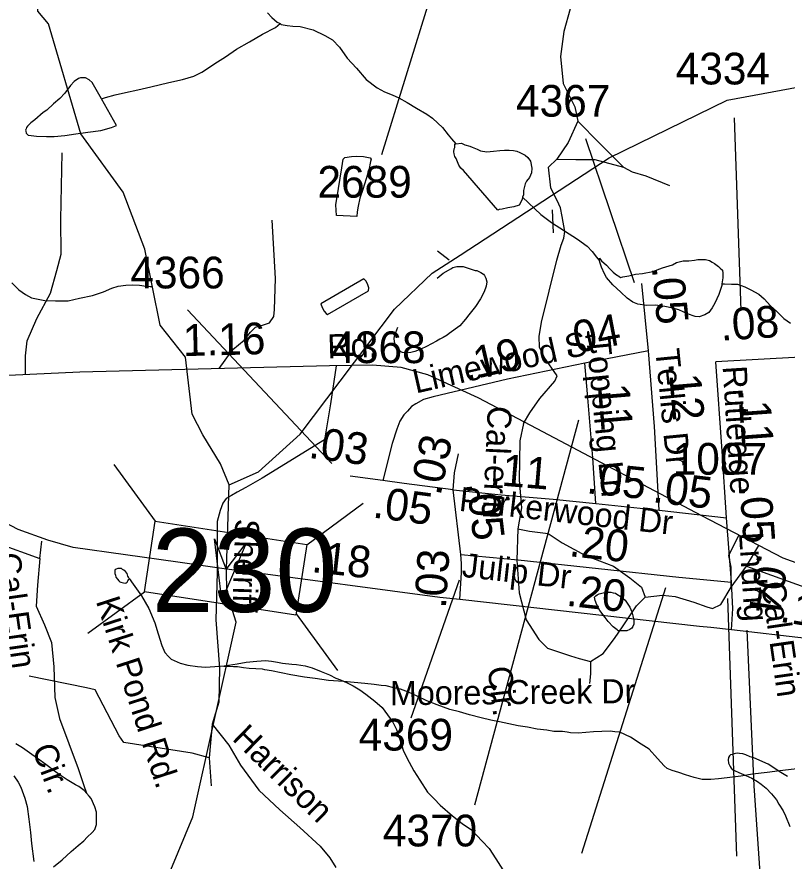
# Model space of a CAD drawing. Extents: x 2169602 to 2449496, y 721995 to 810662.
# Drawn here: x 2397889 to 2400925, y 791467 to 794793 of the extents above; entities that cross this region are included whole.
import ezdxf

# ---------------------------------------------------------------- set-up
doc = ezdxf.new("R2010")
doc.units = 0
doc.layers.add('Default', color=7, linetype='Continuous')

msp = doc.modelspace()

# ---------------------------------------------------------------- linework, layer by layer
at = {"layer": 'Default'}
for p, q in [((2399710.5, 795493.6), (2399326.2, 794249.2)), ((2400744.4, 793636.1), (2400717, 794395.6)), ((2400323.5, 793745.9), (2400131.4, 794313.2)), ((2400004.3, 793942.9), (2399999.7, 794032.6)), ((2399593, 793834.4), (2399547, 793869.4)), ((2399129.9, 793032.9), (2398560.9, 793638.6)), ((2400378.2, 793476.8), (2400127.7, 793429)), ((2400102.7, 793204.2), (2399692.8, 791686.8)), ((2398271.1, 793029.5), (2398434.2, 792806.8)), ((2399331.7, 792966.8), (2399202.7, 792983.5)), ((2399638.8, 792675), (2399608, 792929)), ((2399031.4, 792713.4), (2399254, 792876.5)), ((2400705.2, 792565.5), (2400686.5, 792818.8)), ((2397748.7, 792742), (2397978.5, 792659.2)), ((2397978.5, 792659.2), (2397986.7, 792727.5)), ((2400764.6, 792629.2), (2400813.3, 792710.4)), ((2400704.8, 792546.4), (2400764.6, 792629.2)), ((2400764.6, 792629.2), (2400994.4, 792546.4)), ((2399631.6, 792574), (2399441.9, 792029.4)), ((2400445.4, 792543.4), (2400115, 791497.1)), ((2398168.6, 792364.7), (2398391.2, 792527.8)), ((2400689.5, 792501.6), (2400726.1, 791485.9)), ((2398989.3, 792440.6), (2399152.4, 792218)), ((2398151.3, 791768.3), (2398162.4, 791734.9))]:
    msp.add_line(p, q, dxfattribs=at)
for points in [[(2398151.3, 794317.6), (2398140.1, 794332.9), (2398013.2, 794765.3), (2397971.1, 794815.4), (2397985.1, 795198.9), (2397933.2, 795557.5), (2397732, 795830.6), (2397698.2, 795972.4), (2397694.1, 796589.2), (2397643, 796796.9)], [(2399028.6, 795277.3), (2399435.9, 795280.7), (2399586.5, 795263.6), (2399716.5, 795253.3), (2399785, 795253.3), (2399856.9, 795249.9), (2399997.2, 795246.5), (2400014.3, 795229.4), (2400021.2, 795154), (2400051.4, 795059), (2400068.6, 794955.5), (2400069.1, 794825.2), (2400045.1, 794736.2), (2400031.4, 794636.9), (2400041.7, 794530.7), (2400087.8, 794438.6), (2400099.7, 794382.4)], [(2398876.3, 794808.8), (2398894.2, 794790.7), (2398914.5, 794773), (2398926.4, 794767.2)], [(2398222, 794470.9), (2398238, 794475), (2398276.4, 794485.4), (2398316.4, 794495.6), (2398366, 794505.9), (2398416, 794518.2), (2398487.6, 794534.5), (2398541.5, 794546.7), (2398585.6, 794559.1), (2398617.2, 794575.4), (2398639.5, 794589.4), (2398669.2, 794609.7), (2398711.5, 794635.8), (2398754.8, 794666.1), (2398805, 794694.3), (2398856.7, 794724.6), (2398908.7, 794750.8), (2398926.4, 794767.2)], [(2398926.4, 794767.2), (2398930.3, 794762.9), (2398954.3, 794759.3), (2398976.4, 794757.2), (2399004.7, 794755.3), (2399056.4, 794741.8), (2399102.9, 794720.2), (2399132.7, 794702.3), (2399160.8, 794674.1), (2399190.9, 794630.6), (2399227.2, 794590.7), (2399265.7, 794547.1), (2399309.4, 794513.3), (2399337.7, 794497.3), (2399367.7, 794485.4), (2399393.9, 794473.8), (2399427.7, 794456), (2399464, 794434), (2399504.4, 794410.4), (2399526.4, 794394.5), (2399548.5, 794374.5), (2399566.3, 794356.8), (2399588.5, 794328.7), (2399602.4, 794312.8), (2399619, 794292.9)], [(2398222, 794470.9), (2398185.9, 794534.7), (2398174, 794544.7), (2398159.5, 794552.5), (2398148.2, 794552.6), (2398140, 794552.6), (2398132, 794550.6), (2398113.8, 794538.4), (2398100, 794522.2), (2398078.1, 794492.2), (2398058.2, 794472.1), (2398032.4, 794450.1), (2398006.7, 794426), (2397992.8, 794415.9), (2397958.7, 794387.4), (2397943.2, 794375.6), (2397937, 794369.6), (2397930.9, 794363.2), (2397927, 794357.3), (2397925.1, 794351.5), (2397923.1, 794347.4), (2397923.3, 794343.3), (2397925.3, 794335.3), (2397933.3, 794327.5), (2397945.4, 794325.3), (2397965.5, 794323.5), (2398005.1, 794321.9), (2398035.2, 794321.8), (2398077.3, 794326), (2398121.1, 794332.4), (2398168.9, 794338.6), (2398219, 794345.2), (2398261, 794357.1), (2398280.9, 794365.4), (2398222, 794470.9)], [(2399635.5, 793854.5), (2400223, 794237.9), (2400689.1, 794464.5), (2400972.1, 794517.8), (2401247, 794384.2), (2401606.1, 794353.9), (2401747.2, 794380.5), (2401980.1, 794346.2)], [(2400099.7, 794382.4), (2400062.4, 794298.5), (2400016.8, 794232.9)], [(2400099.7, 794382.4), (2400184.9, 794295), (2400279.7, 794201.6)], [(2398621.5, 793146.6), (2398580.1, 793228.2), (2398553.1, 793451.9), (2398453, 793578.6), (2398393.1, 793878.4), (2398308, 794103.1), (2398151.3, 794317.6)], [(2399881.9, 794082.8), (2399879.9, 794074.5), (2399874.1, 794060.4), (2399868.2, 794050.8), (2399848.1, 794044.5), (2399823.9, 794040.4), (2399802, 794036), (2399790.3, 794034.2), (2399784.3, 794032.2), (2399649.6, 794187.3), (2399639.3, 794197.3), (2399631.1, 794209.1), (2399620.9, 794235), (2399615.2, 794243.2), (2399612.9, 794253.3), (2399610.8, 794260.8), (2399612.9, 794273.1), (2399615.2, 794278.9), (2399615.2, 794287), (2399614.9, 794291), (2399619, 794292.9)], [(2399619, 794292.9), (2399640.8, 794295.3), (2399654.9, 794289), (2399674.8, 794283.2), (2399683.2, 794279.5), (2399703.1, 794271.7), (2399716.9, 794265.5), (2399741.1, 794261.9), (2399766.9, 794264), (2399793.1, 794266.1), (2399811, 794268.3), (2399829.2, 794268.4), (2399846.7, 794266.5), (2399859.2, 794264.3), (2399870.9, 794258.4), (2399893, 794248.6), (2399902.8, 794238.6), (2399912.9, 794224.9), (2399919.2, 794196.8), (2399917.6, 794178.8), (2399909.4, 794160.5), (2399897.7, 794146.5), (2399892, 794134.8), (2399885.4, 794108.6), (2399886.2, 794092.6), (2399881.9, 794082.8)], [(2397921.9, 793383.1), (2397922.4, 793458), (2397929.3, 793516.3), (2397966.9, 793605.3), (2398021.7, 793704.6), (2398045.7, 793793.7), (2398062.8, 793858.8), (2398062.1, 793995), (2398066.7, 794257.1)], [(2399181.3, 794238.6), (2399207.5, 794242.7), (2399227.4, 794245), (2399255.5, 794242.8), (2399281.3, 794237.3), (2399285.2, 794233), (2399283.2, 794223.2), (2399275.4, 794189.1), (2399265.9, 794155.2), (2399252.2, 794113.1), (2399240.1, 794078.8), (2399234.4, 794046.8), (2399230.7, 794025.1), (2399228.6, 794007.1), (2399148.7, 794010.3), (2399146.4, 794052.4), (2399156.2, 794116.6), (2399169.6, 794198.6), (2399175.1, 794232.6), (2399181.3, 794238.6)], [(2399885.6, 793190.6), (2399910.1, 793233.6), (2399950.6, 793289.9), (2400008.8, 793358.4), (2400017.9, 793378.5), (2399966.7, 793452.7), (2399949.5, 793492.1), (2399947, 793534), (2399956.3, 793589.8), (2400017.7, 793835.1), (2400034.8, 793893.3), (2400045.1, 793920.7), (2400048.5, 793948.1), (2400038.3, 794006.7), (2400031.4, 794041), (2400024.6, 794054.7), (2399993.8, 794119.7), (2399984, 794200.9), (2400016.8, 794232.9)], [(2400016.8, 794232.9), (2400092.3, 794230.8), (2400140, 794231.5), (2400166.4, 794230.8), (2400279.7, 794201.6)], [(2400279.7, 794201.6), (2400313.8, 794182.9), (2400368.7, 794167.4), (2400461.5, 794128.7)], [(2399881.9, 794082.8), (2399954.1, 794015), (2399996.3, 793983.1), (2400046.8, 793949.5), (2400098.5, 793917.7), (2400136.8, 793890.1), (2400156.9, 793868.4), (2400173.3, 793846.4), (2400185, 793832.5)], [(2398685.6, 793407.2), (2398740.4, 793482), (2398784.9, 793519.7), (2398808.9, 793550.5), (2398829.4, 793571.1), (2398856.8, 793577.9), (2398884.2, 793588.2), (2398901.3, 793612.2), (2398904.7, 793639.6), (2398908.1, 793762.9), (2398894.4, 793992.3)], [(2399005, 793148.8), (2399377.2, 793641.7), (2399526, 793783), (2399635.5, 793854.5)], [(2400185, 793832.5), (2400185.4, 793842.5), (2400193, 793832.5), (2400213.5, 793814.4), (2400225.6, 793800.4), (2400239.5, 793786.9), (2400247.3, 793780.9), (2400255.7, 793774.7), (2400261.9, 793771), (2400267.6, 793766.9), (2400277.7, 793769), (2400301.3, 793773.1), (2400327.5, 793779.3), (2400355.4, 793781.5), (2400395.4, 793789.7), (2400433.5, 793803.8), (2400472.9, 793816.1), (2400488.5, 793824.9), (2400515.1, 793832.4), (2400537.3, 793832.3), (2400559.4, 793834.7), (2400573.4, 793836.6), (2400580.9, 793836.7), (2400603.1, 793837), (2400619.1, 793832.9), (2400629.1, 793827), (2400639.2, 793821), (2400649.2, 793813), (2400655, 793809.3), (2400661.1, 793803.1), (2400669.7, 793795.3), (2400671.6, 793783.2), (2400671.4, 793765), (2400667.9, 793741.2)], [(2399545.1, 793763.3), (2399569.7, 793783.1), (2399589.6, 793795.1), (2399599, 793801), (2399607.4, 793805.4), (2399623.4, 793809.4), (2399647.6, 793809.4), (2399671.4, 793801.4), (2399695.6, 793793.6), (2399701.6, 793793.6), (2399707.5, 793791.8), (2399717.6, 793785.8), (2399727.6, 793779.9), (2399731.5, 793774), (2399737.9, 793763.7), (2399741.3, 793749.8), (2399738.1, 793732.1), (2399730.1, 793709.8), (2399716.1, 793681.8), (2399696.6, 793651.5), (2399670.4, 793619.8), (2399656.9, 793601.5), (2399634.9, 793575.2), (2399592.9, 793545.1), (2399584.7, 793539.1), (2399569.1, 793529.3), (2399555.4, 793522.8), (2399542.8, 793515), (2399523.4, 793504.9), (2399503.5, 793494.6), (2399481.3, 793484.5), (2399457.5, 793474.3), (2399441.6, 793470.3), (2399421.3, 793468.1), (2399409.2, 793470.3), (2399405.3, 793472.1), (2399393.4, 793482), (2399385.6, 793494.1), (2399379, 793506), (2399375.3, 793524.1), (2399377.2, 793535.9), (2399383.1, 793550.1), (2399390.9, 793570)], [(2400667.9, 793741.2), (2400667.7, 793735.1), (2400655.8, 793699.2), (2400640, 793665.1), (2400630.2, 793647.1), (2400616, 793629), (2400600.4, 793618.8), (2400578.5, 793610.7), (2400562.3, 793612.8), (2400532.6, 793622.5), (2400498.1, 793638.3), (2400473.9, 793646), (2400442.3, 793652), (2400406.2, 793657.8), (2400372.4, 793655.7), (2400336.3, 793661.2), (2400316.2, 793669), (2400293.9, 793685), (2400269.9, 793708.9), (2400237.5, 793736.9), (2400213.5, 793766.5), (2400205.7, 793780.7), (2400193.4, 793806.4), (2400187.7, 793822.3), (2400185, 793832.5)], [(2397868.6, 793745.4), (2397896.7, 793717.7), (2397922.5, 793699.6), (2397946.5, 793685.8), (2397998.6, 793675.9), (2398040.8, 793674.3), (2398090.5, 793674.5), (2398134.8, 793684.9), (2398186.6, 793695.3), (2398230.1, 793709.4), (2398262.3, 793723.6), (2398288.3, 793731.9), (2398318.3, 793735.8), (2398344.1, 793738), (2398372, 793736.2), (2398398, 793732.3), (2398414.4, 793730.6), (2398422.4, 793730.2)], [(2399255.8, 793761.2), (2399086.4, 793662.3), (2399092.6, 793648.3), (2399100.3, 793634.2), (2399108.5, 793624.5), (2399112.6, 793620.6), (2399274.2, 793713.4), (2399276.3, 793725.2), (2399271.8, 793737.2), (2399265.6, 793751.2), (2399255.8, 793761.2)], [(2400378.2, 793476.8), (2400352.9, 793742.8)], [(2400667.9, 793741.2), (2400677.7, 793741.3), (2400705.4, 793739.5), (2400729.6, 793739.5), (2400757.7, 793729.7), (2400781.7, 793717.9), (2400813.7, 793700.1), (2400834, 793682), (2400860, 793654.1), (2400884.4, 793632.6), (2400912.5, 793604.8), (2400938.4, 793586.7)], [(2398714.3, 792617.6), (2398523.4, 792645.2), (2398111.1, 792701.8), (2398010.7, 792731.1), (2397893.5, 792773), (2397573.3, 792940.5), (2396898.4, 793296.5), (2396691.2, 793405.4), (2396492.4, 793495.5), (2396387.7, 793524.8), (2396274.7, 793533.2), (2396105.2, 793531.1), (2395120.5, 793506), (2394584.8, 793480.8), (2394398.5, 793466.2), (2394139, 793436.9), (2393701.9, 793392.9)], [(2400420.9, 792849.7), (2400402.7, 793179), (2400378.2, 793476.8)], [(2401047.8, 793437.2), (2401028, 793446.3), (2401003.6, 793451.3), (2400977.8, 793453), (2400643.8, 793433.8)], [(2401730.1, 792504.8), (2401539.2, 792532.4), (2401126.9, 792588.9), (2401026.5, 792618.3), (2400909.3, 792660.2), (2400589.1, 792827.7), (2399914.2, 793183.7), (2399707, 793292.6), (2399508.2, 793382.7), (2399403.5, 793412), (2399290.5, 793420.4), (2399121, 793418.3), (2398136.4, 793393.1), (2397600.6, 793368), (2397414.4, 793353.4), (2397154.9, 793324), (2396717.7, 793280)], [(2399147.1, 793418.6), (2399125.4, 793268.5), (2399100.8, 793126.7), (2398855.1, 792975.3), (2398790.8, 792939.4), (2398756.8, 792920.5), (2398734.1, 792907.2)], [(2400127.7, 793429), (2399823.1, 793365.5), (2399529.1, 793296.3), (2399491.3, 793285.8), (2399461.9, 793269), (2399444.4, 793258), (2399428.3, 793239.6), (2399414.1, 793225.2), (2399398.9, 793199.8), (2399386.3, 793168.3), (2399367.4, 793111.6), (2399331.7, 792966.8)], [(2400171.4, 792875.2), (2400159.5, 793055.4), (2400138.3, 793308), (2400127.7, 793429)], [(2400686.5, 792818.8), (2400669.4, 793081.9), (2400643.8, 793433.8)], [(2399885.6, 793190.6), (2399871.9, 793122.1), (2399868.5, 792968), (2399877.5, 792859.1), (2399863.7, 792776.3)], [(2398725.1, 792949.7), (2398691.1, 793032.4), (2398621.5, 793146.6)], [(2398725.1, 792949.7), (2398841.2, 792999.9), (2399005, 793148.8)], [(2399608, 792929), (2399614.1, 792996.1), (2399630, 793071.9)], [(2398151.3, 790909.3), (2398227, 791040.9), (2398409.1, 791224.1), (2398582, 791640.5), (2398753, 792407.9), (2398716.5, 792525.2), (2398714.3, 792617.6), (2398725.1, 792949.7)], [(2399608, 792929), (2399415.7, 792954.2), (2399331.7, 792966.8)], [(2399608, 792929), (2399797.6, 792909.8), (2400002.4, 792892.5), (2400171.4, 792875.2)], [(2398734.1, 792907.2), (2398713.3, 792895.9), (2398700.1, 792877), (2398690.6, 792848.6), (2398677.6, 792805.2), (2398677.6, 792604.4), (2398672.9, 792418), (2398687.2, 792226.8), (2398685, 792092.9), (2398658.5, 792005.9), (2398647.2, 791873.5)], [(2400171.4, 792875.2), (2400420.9, 792849.7)], [(2400420.9, 792849.7), (2400686.5, 792818.8)], [(2399863.7, 792776.3), (2399859.2, 792652.2), (2399868.3, 792523.4), (2399895.9, 792417.6), (2399946.5, 792339.5), (2399980.3, 792306.3), (2400070.6, 792275.1), (2400105, 792264.6), (2400150.4, 792253.3)], [(2399863.7, 792776.3), (2399909.7, 792767.1), (2399983.2, 792757.9), (2400038.4, 792721.2), (2400130.3, 792670.6), (2400240.6, 792629.2), (2400305, 792583.2), (2400350.9, 792546.4), (2400365.9, 792506.8)], [(2400704.8, 792546.4), (2400704.8, 792624.6), (2400695.6, 792670.6), (2400734.9, 792751.4)], [(2399634.4, 792497), (2399639.3, 792561.6), (2399642, 792602.8), (2399642, 792640), (2399638.8, 792675)], [(2399638.8, 792675), (2399864.1, 792653.3), (2400498.4, 792585.5), (2400705.2, 792565.5)], [(2397978.5, 792659.2), (2397969.4, 792553.5), (2397964.8, 792470.7), (2397996.9, 792397.1), (2398024.5, 792328.1), (2398033.7, 792231.6), (2398038.3, 792112), (2398056.7, 792029.2), (2398130.2, 791831.5), (2398151.3, 791768.3)], [(2398330.7, 792579.6), (2398328.9, 792585.6), (2398326.4, 792589.6), (2398322.7, 792599.5), (2398316.8, 792607.7), (2398310.4, 792613.5), (2398304.5, 792615.2), (2398300.4, 792619.5), (2398296.7, 792619.2), (2398290.7, 792619.3), (2398286.4, 792619.2), (2398280.5, 792617.2), (2398276.4, 792615.4), (2398274.3, 792611.2), (2398274.5, 792607.1), (2398274.7, 792603.1), (2398274.5, 792599.5), (2398277, 792593.4), (2398278.6, 792585.5), (2398285, 792577.2), (2398290.7, 792571.5), (2398294.6, 792567.2), (2398298.7, 792565.4), (2398309, 792563.4), (2398314.9, 792561.3), (2398319.2, 792563.5), (2398322.9, 792565.4), (2398326.4, 792571.7), (2398328.9, 792575.5), (2398330.7, 792579.6)], [(2399634.4, 792497), (2399555.6, 792505.7), (2398790.2, 792607.5), (2398714.3, 792617.6)], [(2398330.7, 792579.6), (2398347.1, 792557.7), (2398379.5, 792511.8), (2398409.4, 792462.2), (2398432, 792406.1), (2398445.9, 792362.2), (2398460.3, 792316.2), (2398472.2, 792288.4), (2398486.5, 792272.5), (2398496.4, 792262.5), (2398508.7, 792256.6), (2398532.5, 792246.9), (2398562.6, 792239.1), (2398600.8, 792233.3), (2398632.7, 792231.3), (2398668.4, 792233.6), (2398706.2, 792235.6), (2398756.4, 792243.9), (2398792.3, 792250.2), (2398834.5, 792254.4), (2398868.1, 792256.6), (2398892.5, 792254.9), (2398916.5, 792250.9), (2398936.2, 792247.1), (2398972.5, 792243.2), (2398990.6, 792241.3), (2399024.4, 792235.8), (2399052.5, 792227.9), (2399088.4, 792214), (2399121, 792200.1), (2399146.6, 792188.1), (2399164.9, 792180.5), (2399190.5, 792168.5), (2399214.9, 792156.7), (2399241.1, 792141), (2399264.7, 792124.8), (2399299.4, 792097.3), (2399328.9, 792071.3), (2399349.4, 792043.5), (2399371.3, 792013.8), (2399385.7, 791985.6), (2399398.2, 791945.6), (2399412.4, 791900.1), (2399434.7, 791856.1), (2399452.8, 791822.2), (2399476.5, 791786.1), (2399506.9, 791738.5), (2399533.1, 791712.7), (2399557.3, 791686.7), (2399605.7, 791644.9), (2399643.7, 791615.2), (2399680.2, 791589.4), (2399722.2, 791545.7), (2399749.9, 791516), (2399776.3, 791475.9), (2399804.8, 791432.2)], [(2400365.9, 792506.8), (2400433.7, 792514.2), (2400484.2, 792509.6), (2400557.7, 792486.6), (2400607.9, 792468.9), (2400630.5, 792461.4), (2400663.5, 792477.4), (2400704.8, 792546.4)], [(2400705.4, 792377.5), (2400711, 792462.6), (2400705.2, 792565.5)], [(2400270.5, 792508.6), (2400286.9, 792494.7), (2400294.7, 792482.6), (2400304.7, 792466.8), (2400312.7, 792448.6), (2400317, 792433), (2400320.7, 792415), (2400320.9, 792400.7), (2400317.2, 792390.8), (2400313.1, 792384.9), (2400304.9, 792378.8), (2400293.3, 792374.5), (2400275.4, 792374.4), (2400263.1, 792374.6), (2400259.2, 792374.4), (2400255.3, 792378.6), (2400238.9, 792390.4), (2400219.2, 792410.4), (2400207.1, 792426.1), (2400186.6, 792453.9), (2400174.5, 792476), (2400168.6, 792494), (2400166.7, 792499.9), (2400166.3, 792506.1), (2400170.4, 792511.9), (2400176.6, 792515.8), (2400184.4, 792519.9), (2400200.4, 792524), (2400218.2, 792526.2), (2400230.5, 792526.4), (2400238.7, 792524.3), (2400248.1, 792522.5), (2400254.3, 792518.3), (2400270.5, 792508.6)], [(2400705.4, 792377.5), (2400624.3, 792386.8), (2400579.9, 792391.5), (2399634.4, 792497)], [(2400150.4, 792253.3), (2400199.3, 792284.3), (2400244.9, 792344.1), (2400278.9, 792393.3), (2400331.9, 792472.7), (2400365.9, 792506.8)], [(2401458.3, 792272.9), (2401001.2, 792343.7), (2400705.4, 792377.5)], [(2400766, 792376.4), (2400794.1, 791762.7), (2400857.2, 790849.4)], [(2400150.4, 792253.3), (2400150.4, 792204.1), (2400146.6, 792166.3)], [(2398866.2, 792220.7), (2398856.3, 792222.6), (2398830.3, 792224.5), (2398804.2, 792226), (2398782.5, 792228.1), (2398758.5, 792231.7), (2398742.3, 792231.7), (2398726.5, 792233.7), (2398716.3, 792233.6), (2398704.4, 792233.4)], [(2400997.9, 791834.7), (2400896, 791822.1), (2400846, 791815.8), (2400787.9, 791809.6), (2400742, 791801.1), (2400688.3, 791795.1), (2400654, 791790.9), (2400624.3, 791788.5), (2400612.4, 791788.3), (2400590.3, 791788.4), (2400558.1, 791796.1), (2400524, 791806.1), (2400498, 791815.7), (2400472.1, 791823.7), (2400452, 791831.6), (2400440.2, 791841.5), (2400413.7, 791871.5), (2400381.3, 791907.2), (2400349.5, 791927), (2400307.3, 791954.9), (2400265.2, 791974.7), (2400245.6, 791976.4), (2400227.5, 791978.4), (2400161.3, 791975.8), (2400101.4, 791971.4), (2400071.3, 791971.5), (2400057.3, 791975.2), (2400039.5, 791977.2), (2400005.4, 791977), (2399977.6, 791982.9), (2399939, 791986.7), (2399901.3, 791994.4), (2399865.2, 792000.2), (2399827.5, 792008), (2399791.4, 792015.9), (2399756.9, 792021.5), (2399719.2, 792031.3), (2399673.1, 792043.1), (2399632.9, 792054.8), (2399595.1, 792064.6), (2399544.9, 792082.4), (2399504.9, 792098.2), (2399466.8, 792116.1), (2399432.3, 792131.8), (2399400.3, 792143.6), (2399374.5, 792149.5), (2399344.4, 792157.3), (2399324.7, 792159.1), (2399296.6, 792162.9), (2399260.5, 792166.7), (2399218.7, 792170.6), (2399176.8, 792174.1), (2399116.7, 792178), (2399064.9, 792185.8), (2399022.4, 792191.4), (2398968.3, 792201.2), (2398892.4, 792216.7), (2398866.2, 792220.7)], [(2398647.2, 791873.5), (2398579.1, 791892.4), (2398310.7, 791934), (2398291.8, 791960.5), (2398197.2, 792142.1), (2398163.2, 792149.6), (2397936.4, 792195)], [(2398658.5, 792005.9), (2398724.1, 791923), (2398770.5, 791845.3), (2398843, 791745.8), (2398925.4, 791668.3), (2399003.8, 791598.7), (2399084.3, 791525.1), (2399121.9, 791479.2), (2399145.7, 791441)], [(2398119.2, 791766.6), (2398087.2, 791786.4), (2398063, 791802.3), (2398041, 791818.2), (2398003.1, 791847.8), (2397970.5, 791871.4), (2397938.3, 791893.3), (2397910.2, 791913.4), (2397884.4, 791929)], [(2400926, 791800.6), (2400900.2, 791816.2), (2400849.8, 791848.2), (2400794.2, 791873.6), (2400779.8, 791877.4), (2400762.2, 791885.4), (2400750.1, 791889.3), (2400737.6, 791891.1), (2400729.6, 791891.5), (2400721.4, 791891.1), (2400716.1, 791889.1), (2400709.7, 791887.2), (2400701.7, 791885.2), (2400697.6, 791881.3), (2400694.1, 791875), (2400692.1, 791865.2), (2400693.9, 791853.1), (2400700.1, 791839.2), (2400704.2, 791833.3), (2400708.3, 791827), (2400718.1, 791823.1), (2400734.3, 791815.3), (2400762, 791803.4), (2400786.4, 791793.7), (2400808.3, 791779.8), (2400822.3, 791770), (2400842.2, 791754), (2400862.9, 791732.2), (2400882.6, 791708.1), (2400892.8, 791690.4), (2400909, 791664.4), (2400919.3, 791644.6), (2400935.5, 791602.4)], [(2398647.2, 791873.5), (2398654.7, 791763.7)], [(2397877, 791803.2), (2397893.2, 791777.2), (2397903.5, 791757.4), (2397919.7, 791715.2), (2397929.5, 791681.3), (2397936.1, 791631.6), (2397942.6, 791579.5), (2397946.3, 791535.5), (2397955.1, 791465.7)], [(2398033, 791444.1), (2398066.7, 791472.3), (2398102.8, 791504.6), (2398130.4, 791528.8), (2398152.2, 791546.6), (2398166.3, 791560.7), (2398186, 791578.8), (2398196.1, 791591.1), (2398202, 791610.8), (2398202, 791638.9), (2398202, 791659.1), (2398195.9, 791680.8), (2398181.1, 791713), (2398173.5, 791722.7), (2398153.4, 791744.8), (2398132.9, 791760.4), (2398119.2, 791766.6)]]:
    msp.add_lwpolyline(points, dxfattribs=at)
for points in [[(2398434.2, 792806.8), (2399031.6, 792714.7), (2398988.5, 792435.6), (2398391.2, 792527.8)], [(2398792, 792719.6), (2398697, 792495), (2398667, 792737), (2398713.8, 792615.8)]]:
    msp.add_lwpolyline(points, close=True, dxfattribs=at)

# ---------------------------------------------------------------- texts
for s, height, p in [('4334', 125, (2400485.7, 794527)), ('4367', 125, (2399856.3, 794399.9)), ('2689', 125, (2399073.5, 794080.9)), ('4366', 125, (2398336, 793723.3)), ('4368', 125, (2399128.3, 793428.9)), ('1007', 125, (2400474.1, 792989.3)), ('230', 328.08, (2398419.9, 792448.6)), ('4369', 125, (2399236.1, 791902.3)), ('4370', 125, (2399331.3, 791524.6))]:
    msp.add_text(s, height=height, dxfattribs=at).set_placement(p)
for s, height, rotation, p in [('.05', 125, 275.4362, (2400391.3, 793807.9)), ('.08', 125, 3.7161, (2400664.8, 793517.1)), ('.04', 125, 10.8128, (2400048, 793459.5)), ('1.16', 125, 1.462, (2398544.4, 793456.3)), ('Rd.', 95, 1.717, (2399113.8, 793447.1)), ('Limewood St', 95, 12.8108, (2399461.4, 793308.9)), ('.19', 125, 13.256, (2399659.4, 793357.3)), ('Topping Ln', 95, 275.5839, (2400133, 793530.1)), ('Tellis Dr', 95, 275.5839, (2400405, 793482)), ('.12', 125, 274.7089, (2400456.5, 793430.1)), ('Rutledge', 95, 273.608, (2400670.6, 793416)), ('.11', 125, 274.7949, (2400174.4, 793390.2)), ('.11', 125, 274.1671, (2400731.7, 793324.3)), ('Cal-erin', 95, 267.3987, (2399745.3, 793261.9)), ('.03', 125, 352.6198, (2399035.2, 793056)), ('.03', 125, 78.1044, (2399558.3, 792903.2)), ('.11', 125, 355.1777, (2399750.4, 792950.1)), ('.05', 125, 354.1689, (2400131.5, 792916.3)), ('.05', 125, 353.3601, (2400391.6, 792881.1)), ('Parkerwood', 95, 353.528, (2399629, 792847.4)), ('.05', 125, 276.9259, (2399661, 792955.3)), ('.05', 125, 352.5073, (2399288, 792820.9)), ('.05', 125, 274.2044, (2400737.2, 792946.3)), ('Dr', 95, 353.528, (2400335.6, 792767.6)), ('Sheriff', 95, 268.2712, (2398749.5, 792816.2)), ('.20', 125, 353.9058, (2400062.6, 792668.4)), ('Lndng', 95, 273.608, (2400735.1, 792760.7)), ('.18', 125, 353.6334, (2399046.8, 792606)), ('Cal-Erin', 95, 278.213, (2397806.2, 792675.3)), ('.03', 125, 86.3059, (2399579.5, 792459.9)), ('Julip Dr', 95, 353.528, (2399640.3, 792587.3)), ('.04', 125, 261.5509, (2400808.3, 792684)), ('.20', 125, 353.6334, (2400051.4, 792473.4)), ('Cal-Erin', 95, 278.213, (2400822, 792562.5)), ('Kirk Pond Rd.', 95, 287.9794, (2398199, 792491.3)), ('.14', 125, 351.1937, (2400892.3, 792410.3)), ('Cir.', 95, 276.9585, (2399743.6, 792229.2)), ('Moores Creek Dr', 95, 0.4996, (2399359.8, 792080.9)), ('Harrison', 95, 315.774, (2398733.5, 791946.1)), ('Cir.', 95, 290.3991, (2397947.2, 791909.7))]:
    msp.add_text(s, height=height, rotation=rotation, dxfattribs=at).set_placement(p)

doc.saveas('drawing.dxf')
